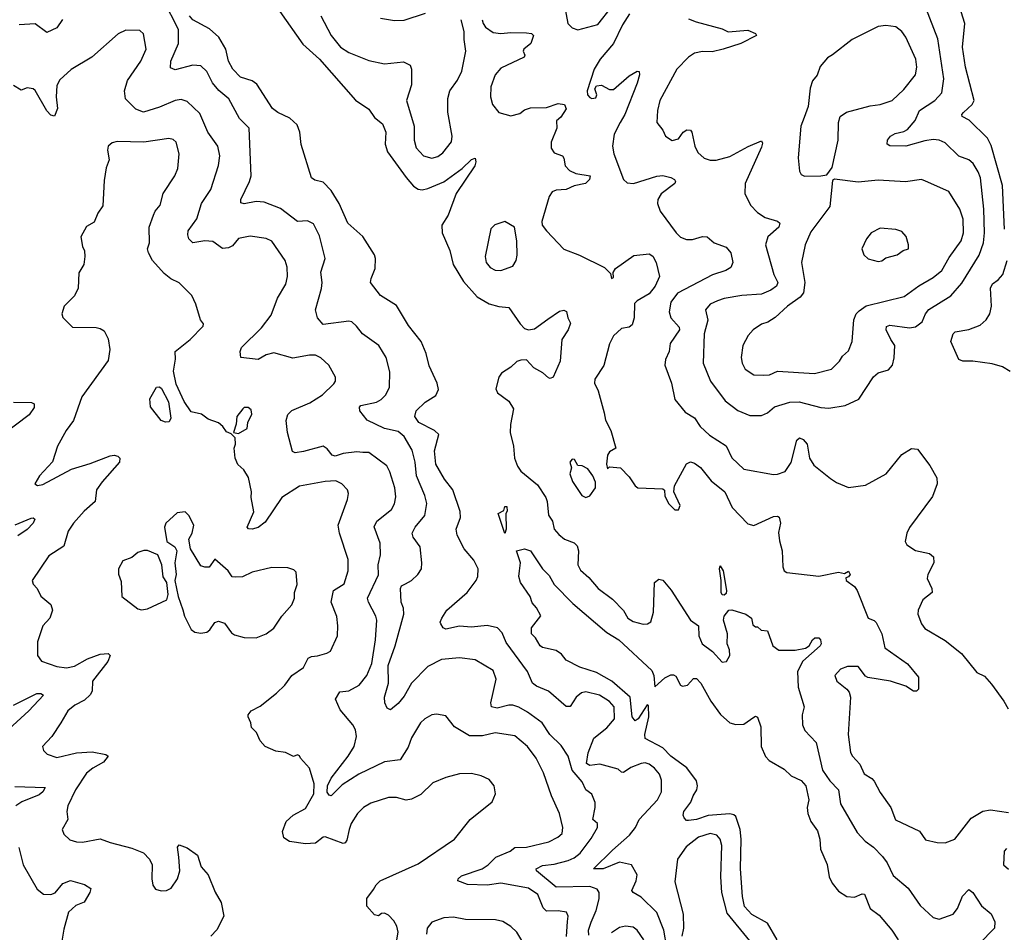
# Model space of a CAD drawing. Extents: x 1550320 to 1685906, y 509093 to 640511.
# Tile 391 of 532: x 1640967 to 1645955, y 603074 to 607695. Entities that reach past the tile are written whole.
import ezdxf

# ---------------------------------------------------------------- set-up
doc = ezdxf.new("R2010")
doc.units = 0

msp = doc.modelspace()

# ---------------------------------------------------------------- linework, layer by layer
at = {"layer": '0CON20XD'}
for points in [[(1643849.9, 603059.9), (1643848.9, 603085), (1643861.6, 603125), (1643887.4, 603185), (1643902.8, 603242.8), (1643902.7, 603275), (1643892.6, 603292.6), (1643855.9, 603305.9), (1643685, 603303.1), (1643584.4, 603385), (1643583.5, 603395), (1643615, 603412.5), (1643675, 603418.1), (1643745, 603436.7), (1643775, 603450.5), (1643805.9, 603475), (1643861.4, 603548.6), (1643894.4, 603604.4), (1643894.2, 603625), (1643870, 603645), (1643882.7, 603705), (1643881.7, 603731.7), (1643865, 603772.5), (1643835, 603796), (1643815.5, 603835), (1643764.8, 603894.8), (1643745.3, 603965), (1643710.5, 604020.5), (1643652.5, 604075), (1643614, 604134), (1643539.3, 604189.3), (1643495, 604214.6), (1643465, 604224.1), (1643445, 604224.7), (1643385, 604208.2), (1643357.5, 604215), (1643354.5, 604235), (1643381.1, 604355), (1643365, 604400), (1643275, 604453.1), (1643195, 604464.5), (1643103.3, 604455), (1643035, 604420), (1642951.9, 604335), (1642915, 604270), (1642885, 604233.1), (1642845, 604200.8), (1642828.8, 604208.8), (1642816, 604235), (1642814.3, 604264.3), (1642834.6, 604335), (1642834.1, 604425), (1642869.4, 604525), (1642913.2, 604685), (1642911.2, 604715), (1642900, 604745), (1642895.4, 604815), (1642901.9, 604828.1), (1642920.9, 604839.1), (1642951.5, 604855), (1642984.3, 604885), (1643001.9, 604915), (1643004.4, 604945), (1642995.5, 605025), (1642960, 605075), (1642955.4, 605095), (1642971.1, 605125), (1643018.9, 605185), (1643030, 605245), (1643019.2, 605285), (1642976.7, 605385), (1642971.1, 605455), (1642955.3, 605515), (1642915.4, 605585), (1642885, 605610.4), (1642815, 605624.8), (1642726.8, 605666.8), (1642689.8, 605715), (1642687.7, 605732.3), (1642695, 605741.8), (1642775, 605758.2), (1642799, 605771), (1642822.1, 605795), (1642840, 605835), (1642841.4, 605911.4), (1642824, 605984), (1642787.1, 606045), (1642704.2, 606105), (1642673.1, 606143.1), (1642649.2, 606165), (1642635, 606168), (1642505, 606152.3), (1642476, 606185), (1642465.9, 606225.9), (1642496, 606334), (1642499.1, 606365), (1642493.2, 606416.8), (1642514.4, 606485), (1642485, 606600), (1642455, 606662), (1642425, 606675.7), (1642375, 606673.3), (1642289, 606739), (1642205, 606771.2), (1642165, 606774.6), (1642105, 606762.9), (1642087.7, 606767.7), (1642086.9, 606785), (1642131.2, 606875), (1642139.6, 606905), (1642129.2, 607145), (1642080.9, 607195), (1642026.4, 607295), (1641976.6, 607336.6), (1641943.2, 607375), (1641915, 607433.1), (1641885, 607461.1), (1641845, 607463.8), (1641755, 607440.5), (1641730.3, 607450.3), (1641732.9, 607485), (1641770.9, 607575), (1641772.1, 607645), (1641695.9, 607795)], [(1643722.7, 607785), (1643742.9, 607675), (1643765, 607652.9), (1643795, 607643.1), (1643895, 607671.4), (1643965, 607757.5)], [(1643999.4, 603899.4), (1643905, 603924.8), (1643855, 603918.8), (1643838.3, 603928.3), (1643847.4, 603982.6), (1643875, 604056.7), (1643941.2, 604108.8), (1643980.4, 604155), (1643978.2, 604215), (1643955, 604243.1), (1643904.2, 604275), (1643835, 604292.1), (1643813.7, 604286.4), (1643785.6, 604265), (1643755, 604217.5), (1643735, 604217.1), (1643645, 604294.5), (1643585, 604320.4), (1643565, 604335.6), (1643540, 604395), (1643431, 604541), (1643410.5, 604590.5), (1643388.2, 604615), (1643335, 604628.2), (1643255, 604618.5), (1643195, 604623.8), (1643125, 604608.6), (1643112, 604615), (1643100, 604635), (1643097.5, 604645), (1643105.4, 604664.6), (1643130.8, 604705), (1643234.4, 604795), (1643280, 604855), (1643288.1, 604875), (1643289.4, 604915), (1643267.6, 604957.6), (1643218.6, 605015), (1643182.5, 605085), (1643178.5, 605115), (1643200.6, 605175), (1643198.5, 605205), (1643162, 605315), (1643118.3, 605368.3), (1643074.8, 605445), (1643068.2, 605511.8), (1643090, 605595), (1643068.9, 605615), (1642989.4, 605655), (1642968.6, 605685), (1642975.7, 605714.3), (1643021.7, 605758.3), (1643075, 605792), (1643087.9, 605822.1), (1643081.1, 605855), (1643041.5, 605941.5), (1643025.8, 606005), (1643000.3, 606065), (1642936.3, 606146.3), (1642875, 606247.5), (1642795, 606298.2), (1642744.3, 606364.3), (1642746.9, 606385), (1642768.5, 606435), (1642770, 606485), (1642763.8, 606505), (1642705, 606597.4), (1642629.4, 606665), (1642585.3, 606765), (1642545, 606830.4), (1642505, 606872.9), (1642461.7, 606881.7), (1642444.5, 606894.5), (1642392.4, 607062.4), (1642386.1, 607126.1), (1642372.6, 607162.6), (1642335, 607197.1), (1642274.4, 607225), (1642247.5, 607245), (1642168.2, 607368.2), (1642144.6, 607384.6), (1642085, 607403.5), (1642047.5, 607445), (1642025.5, 607485), (1642011.3, 607545), (1641975.8, 607605.8), (1641928.5, 607648.5), (1641845, 607693.7), (1641826.7, 607715)], [(1642285, 607736), (1642400.6, 607570.6), (1642485, 607495.4), (1642668.2, 607288.2), (1642735, 607242.5), (1642765, 607200), (1642805, 607168.1), (1642821.1, 607125), (1642818.8, 607065), (1642830.3, 607025), (1642925.6, 606895.6), (1642962.4, 606852.4), (1642985, 606836.2), (1643005, 606833.1), (1643035, 606839.5), (1643115.9, 606874.1), (1643207.9, 606942.1), (1643255, 606986.7), (1643275, 606993.3), (1643278.1, 606975), (1643272, 606955), (1643178.1, 606815), (1643137.5, 606705), (1643105.4, 606655), (1643107.7, 606615), (1643145.9, 606525.9), (1643163.6, 606455), (1643215, 606368.8), (1643285, 606291.1), (1643345, 606256.2), (1643395, 606242.7), (1643445, 606238.1), (1643502.5, 606155), (1643525, 606132), (1643545, 606124.4), (1643575, 606129.5), (1643641.8, 606178.2), (1643701.7, 606218.3), (1643723.3, 606223.3), (1643737, 606217), (1643743.3, 606185), (1643757.6, 606157.6), (1643745.5, 606125), (1643712.5, 606075), (1643704.3, 605965.7), (1643670, 605885), (1643655, 605878.8), (1643645, 605882), (1643617.6, 605907.6), (1643572.2, 605932.2), (1643535, 605972.5), (1643505, 605971.6), (1643485, 605963.4), (1643455, 605935.2), (1643408.3, 605905), (1643394, 605885), (1643378.9, 605825), (1643388.1, 605805), (1643444.1, 605764.1), (1643468.9, 605725), (1643452.6, 605645), (1643450.8, 605605), (1643468.5, 605535), (1643473.6, 605475), (1643489.4, 605435), (1643505, 605409.6), (1643590.4, 605340.4), (1643632.1, 605275), (1643639.3, 605255), (1643646.2, 605186.2), (1643665.7, 605155), (1643674.2, 605115), (1643698.6, 605088.6), (1643726.2, 605065), (1643775.4, 605045.4), (1643791.1, 605031.1), (1643798.5, 605005), (1643794.4, 604935), (1643807.2, 604907.2), (1643850.6, 604870.6), (1643897.5, 604815), (1643970.5, 604760.5), (1644025, 604702.9), (1644048.1, 604665), (1644075, 604648.2), (1644125.7, 604634.3), (1644147.5, 604635), (1644163.5, 604646.5), (1644178.2, 604695), (1644183.1, 604845), (1644205, 604861.4), (1644225, 604857.1), (1644266.9, 604806.9), (1644364.7, 604654.7), (1644405, 604626.2), (1644406.5, 604575), (1644424.4, 604535), (1644476.2, 604495), (1644525, 604441.2), (1644546.7, 604445), (1644564, 604475), (1644562, 604505), (1644551.1, 604535), (1644553.1, 604585), (1644532.5, 604655), (1644536, 604675), (1644560, 604705), (1644575, 604706.2), (1644645, 604684), (1644673.3, 604665), (1644680.7, 604630.7), (1644695, 604620), (1644705, 604620), (1644723, 604603), (1644755, 604600), (1644782.7, 604525), (1644811.7, 604501.7), (1644895, 604502.5), (1644947.2, 604512.8), (1644966, 604524), (1644982.7, 604555), (1644995, 604564.6), (1645015, 604565.6), (1645024.2, 604555), (1645027.1, 604535), (1645021.1, 604525), (1644933.2, 604446.8), (1644907.4, 604395), (1644910.3, 604315), (1644940.5, 604215), (1644930, 604175), (1644932, 604125), (1644944.2, 604095), (1645001.5, 604035), (1645033.1, 603895), (1645070.1, 603840.1), (1645114.4, 603795), (1645125, 603723.8), (1645209.2, 603579.2), (1645249.2, 603535), (1645292.5, 603505), (1645337.4, 603457.4), (1645360.5, 603425), (1645391.2, 603361.2), (1645467.3, 603297.3), (1645528.9, 603208.9), (1645595, 603148), (1645625, 603140), (1645695, 603165.8), (1645717.5, 603195), (1645743, 603257), (1645775, 603290), (1645795, 603275.8), (1645838.2, 603208.2), (1645888.1, 603168.1), (1645906.6, 603126.6), (1645904.7, 603095), (1645826.4, 603015)], [(1642492.1, 607715), (1642545.5, 607615), (1642592.2, 607555), (1642635, 607528.8), (1642735, 607487.5), (1642815, 607471.9), (1642911.5, 607481.5), (1642945.7, 607465), (1642951.9, 607445), (1642952.5, 607365), (1642925.7, 607285), (1642965.8, 607155), (1642964.5, 607085), (1642976.2, 607046.2), (1643012, 607005), (1643055, 606994.5), (1643085, 607002.7), (1643109.9, 607020.1), (1643153.7, 607076.3), (1643157.3, 607105), (1643136.4, 607226.4), (1643135.5, 607295.5), (1643146.2, 607335), (1643185, 607388.6), (1643207.3, 607435), (1643226.7, 607535), (1643217.8, 607595), (1643219.4, 607635), (1643204.2, 607695)], [(1642795, 607702.5), (1642865, 607690), (1642915, 607693.1), (1643022.5, 607727.5)], [(1644056.5, 607725), (1644021.1, 607668.9), (1643975.5, 607575), (1643906.7, 607495), (1643877.1, 607445), (1643841.2, 607335), (1643844, 607315), (1643855, 607301.2), (1643865, 607296.7), (1643885, 607300), (1643891.2, 607315), (1643880, 607345), (1643889.7, 607360.3), (1643915, 607363.5), (1643955, 607341.8), (1643975, 607341.1), (1644055, 607410), (1644095, 607433.8), (1644105, 607432.5), (1644107.5, 607415), (1644095, 607373.8), (1644031.8, 607215), (1644009.2, 607175), (1643979.1, 607115), (1643969.6, 607055), (1643976.4, 607015), (1644026, 606885), (1644045, 606869.2), (1644075.9, 606865.9), (1644195, 606901.8), (1644225, 606905.5), (1644265, 606895.7), (1644283.3, 606885), (1644288.8, 606875), (1644286, 606865), (1644216.6, 606813.4), (1644200, 606785), (1644198.1, 606765), (1644211.4, 606725), (1644292, 606615), (1644313.8, 606593.8), (1644345, 606581.1), (1644375, 606581.5), (1644425, 606596.7), (1644450, 606595), (1644485, 606564.2), (1644545, 606542.9), (1644569.1, 606515), (1644580, 606465), (1644569.7, 606440.3), (1644543.8, 606425), (1644477.3, 606402.7), (1644299.3, 606310.7), (1644265.3, 606265), (1644256.8, 606215), (1644265.4, 606185), (1644307.4, 606137.4), (1644309.1, 606125), (1644262.2, 606055), (1644256.7, 606015), (1644238.9, 605975), (1644235.6, 605945), (1644268.1, 605855), (1644285, 605771.2), (1644338.1, 605708.1), (1644385, 605678.6), (1644414.4, 605635), (1644461.3, 605591.3), (1644545, 605536.5), (1644575, 605477.1), (1644635, 605419.6), (1644785, 605392.2), (1644805, 605392.9), (1644845, 605407.1), (1644875, 605452), (1644903.6, 605565), (1644917.3, 605577.3), (1644935, 605569.2), (1644956.7, 605545), (1644968.5, 605475), (1644989.6, 605439.6), (1645075, 605372.5), (1645105, 605352), (1645165, 605326), (1645252.3, 605337.7), (1645356.7, 605395), (1645435, 605493.8), (1645485, 605523.8), (1645515, 605520), (1645577.6, 605437.6), (1645612, 605375), (1645614.2, 605345), (1645590.2, 605279.8), (1645475, 605123.8), (1645461.1, 605095), (1645452.7, 605052.7), (1645460, 605035), (1645505, 605007.5), (1645575, 604992.2), (1645595.6, 604975), (1645597.5, 604945), (1645567.8, 604885), (1645564.4, 604865), (1645588.1, 604815), (1645588.6, 604795), (1645542, 604758), (1645518, 604705), (1645516, 604685), (1645535.5, 604635.5), (1645552.8, 604612.8), (1645655, 604550.6), (1645737.5, 604485), (1645815, 604389.2), (1645855, 604371.2), (1645890.5, 604330.5), (1645952.5, 604245), (1645974.2, 604205)], [(1644355, 607700), (1644393.6, 607683.6), (1644525, 607647.9), (1644555, 607633.1), (1644655, 607641.9), (1644693.8, 607625), (1644698.8, 607615), (1644620, 607575), (1644530, 607545), (1644475, 607532.1), (1644425, 607533.6), (1644385, 607525.4), (1644355, 607505.5), (1644295.5, 607445), (1644210.5, 607285), (1644197.5, 607235), (1644194.5, 607175), (1644224.2, 607135), (1644238, 607105), (1644272.8, 607082.8), (1644305, 607091.5), (1644327.5, 607125), (1644347.1, 607137.1), (1644365, 607135.8), (1644371.9, 607125), (1644386.7, 607055), (1644402, 607022), (1644435, 606994.2), (1644465, 606982.9), (1644495, 606984.4), (1644565, 607002.2), (1644657.1, 607052.9), (1644725, 607081.2), (1644729.4, 607069.4), (1644725, 607048.8), (1644642.2, 606865), (1644640, 606815), (1644669.4, 606755), (1644705, 606719.4), (1644744, 606694), (1644805.5, 606675.5), (1644818, 606665), (1644813.1, 606645), (1644757.1, 606595), (1644745.6, 606555), (1644787.7, 606405), (1644807.3, 606365), (1644800.9, 606345), (1644771.9, 606325), (1644725, 606305.9), (1644625, 606297.7), (1644535, 606283.8), (1644502, 606272), (1644465, 606254.4), (1644440.6, 606225), (1644453, 606173), (1644434, 606105), (1644428.8, 605955), (1644466.2, 605865), (1644540, 605765), (1644605, 605716.5), (1644665, 605690.9), (1644725, 605690), (1644755, 605704.4), (1644790.8, 605735), (1644867.5, 605757.5), (1644915, 605759.5), (1645025, 605730.8), (1645065, 605728.5), (1645149.1, 605740.9), (1645217.4, 605772.6), (1645292.8, 605887.2), (1645315, 605907.5), (1645368.3, 605921.7), (1645387.5, 605945), (1645397, 605983), (1645400.6, 606045), (1645379.1, 606075), (1645355.5, 606125), (1645357.9, 606142.1), (1645375, 606148.7), (1645475, 606134.2), (1645505, 606139.2), (1645538.5, 606165), (1645556.1, 606205), (1645573, 606227), (1645683.8, 606296.2), (1645738.7, 606361.3), (1645827.7, 606502.3), (1645849.5, 606565), (1645854.2, 606615), (1645851.1, 606735), (1645833.6, 606893.6), (1645822.9, 606925), (1645797.4, 606967.4), (1645775, 606984.5), (1645724.7, 607004.7), (1645655, 607071.4), (1645625, 607085.5), (1645595, 607088.8), (1645552.2, 607082.2), (1645455, 607053.9), (1645375, 607055.8), (1645361.2, 607065), (1645362.5, 607085), (1645377.5, 607105), (1645402, 607118), (1645445, 607128), (1645465, 607139.6), (1645502.6, 607185), (1645525.4, 607235), (1645601.9, 607285), (1645637.3, 607325), (1645647.8, 607395), (1645618.3, 607598.3), (1645556.7, 607755)], [(1645955.9, 606635), (1645944.8, 606855), (1645887.7, 607057.7), (1645869.5, 607095), (1645776.6, 607186.6), (1645741.4, 607205), (1645740, 607215), (1645747.3, 607225), (1645791.5, 607265), (1645801.8, 607285), (1645758.4, 607455), (1645742.4, 607555), (1645754.3, 607675), (1645735.2, 607735.2)], [(1641184.6, 607695.4), (1641155, 607653.8), (1641105, 607630), (1641045, 607673.6), (1640965, 607669.2)], [(1643309.5, 607695), (1643314.5, 607675), (1643327.4, 607657.4), (1643365, 607630.6), (1643405, 607624.4), (1643455, 607630), (1643535, 607628), (1643560, 607625), (1643570, 607615), (1643555.6, 607574.4), (1643520, 607545), (1643516.7, 607535), (1643526.7, 607515), (1643522.5, 607505), (1643405, 607450), (1643375, 607416), (1643353.8, 607355), (1643352.7, 607305), (1643361.5, 607265), (1643395, 607224.5), (1643455, 607208.5), (1643499.8, 607220.2), (1643525, 607238.8), (1643555, 607248.8), (1643635, 607251.1), (1643695, 607270.4), (1643726.2, 607266.2), (1643735, 607243.8), (1643708.1, 607201.9), (1643687, 607183), (1643687.5, 607145), (1643660, 607075), (1643660, 607045), (1643675, 607020), (1643716.7, 607005), (1643724, 606994), (1643730.8, 606955), (1643751.3, 606931.3), (1643785, 606915.8), (1643856, 606905), (1643853.3, 606885), (1643833.9, 606866.1), (1643775, 606853.1), (1643735, 606834.4), (1643685, 606831.4), (1643665, 606824), (1643649.7, 606800.3), (1643612.3, 606672.3), (1643613.8, 606655), (1643635.8, 606625), (1643722.6, 606532.6), (1643803.1, 606503.1), (1643929.5, 606439.5), (1643959.7, 606409.7), (1643965, 606384.3), (1643975, 606390), (1643973.8, 606415), (1643985.6, 606435), (1644078.3, 606501.7), (1644155, 606510), (1644175, 606497.5), (1644191.4, 606465), (1644207.3, 606395), (1644186.7, 606345), (1644155, 606306.4), (1644095, 606272), (1644081.7, 606258.3), (1644079.5, 606185), (1644070, 606150), (1644055, 606138), (1644015, 606131.4), (1643975, 606094), (1643955, 606053.3), (1643926.2, 605943.8), (1643880, 605875), (1643879.4, 605855), (1643897.1, 605815), (1643928.5, 605705), (1643935, 605666.7), (1643962, 605615), (1643987.5, 605525), (1643955, 605507.5), (1643945, 605490), (1643940, 605445), (1643945, 605420), (1643955, 605430), (1644010, 605425), (1644055, 605380), (1644084, 605335), (1644097.5, 605325), (1644225, 605320), (1644232.5, 605312.5), (1644235, 605282.5), (1644255, 605243.3), (1644285, 605213.3), (1644305, 605213.3), (1644313.3, 605235), (1644280, 605305), (1644284, 605335), (1644345, 605446.2), (1644364.2, 605455.8), (1644385, 605450), (1644415, 605427.5), (1644470.3, 605360.3), (1644539.4, 605305), (1644575.6, 605225), (1644655, 605142.5), (1644685, 605133.3), (1644785, 605180), (1644805, 605181.4), (1644815, 605176), (1644821.4, 605145), (1644811.3, 605098.7), (1644815.5, 605055.5)], [(1644943.3, 606903.3), (1645025, 606903.8), (1645055, 606910), (1645083.3, 606946.7), (1645113.1, 607085), (1645114, 607175), (1645123.3, 607205), (1645155, 607227.5), (1645275, 607258.6), (1645325, 607265.6), (1645386, 607285), (1645445, 607341.9), (1645504.5, 607415), (1645511.5, 607455), (1645506.4, 607495), (1645455, 607605.8), (1645435, 607635.7), (1645405, 607658.9), (1645355, 607665.5), (1645315, 607660), (1645183.3, 607595), (1645085, 607516.2), (1645058.3, 607501.7), (1645021.7, 607458.3), (1645005.9, 607414.1), (1644983.3, 607385), (1644971.2, 607348.8), (1644960.8, 607255), (1644940.5, 607199.5), (1644923.3, 607155), (1644911.1, 606995), (1644917.3, 606927.3), (1644925, 606911.2), (1644943.3, 606903.3)], [(1642705, 605504.1), (1642675, 605507.2), (1642605, 605499.1), (1642565, 605485.4), (1642550.8, 605490.7), (1642525, 605522.3), (1642505, 605535.9), (1642405, 605509), (1642362.4, 605502.4), (1642348.9, 605508.9), (1642323.5, 605605), (1642316.2, 605665), (1642324.8, 605695.2), (1642345, 605715.4), (1642436.2, 605755), (1642501.2, 605795), (1642558.8, 605851.2), (1642566.2, 605865), (1642566.2, 605885), (1642533.8, 605945), (1642493.4, 605983.4), (1642465, 605995.6), (1642435, 605996.5), (1642350.7, 605980.7), (1642255, 606008.2), (1642215, 605997.2), (1642175, 605973.9), (1642087.5, 605985), (1642083.3, 606015), (1642090, 606035), (1642191.5, 606135), (1642240.5, 606199.5), (1642273.5, 606285), (1642315.4, 606355), (1642323.5, 606395), (1642321.7, 606441.7), (1642311.9, 606475), (1642245, 606573.1), (1642215, 606587.3), (1642135, 606598.9), (1642075, 606586.9), (1642045, 606550), (1642025, 606540), (1641995, 606536), (1641945, 606571.4), (1641905, 606575.6), (1641845, 606565.7), (1641824.3, 606585), (1641818.1, 606605), (1641820.9, 606625), (1641865, 606687.1), (1641887.5, 606765), (1641935.5, 606835), (1641975, 606956.7), (1641981.8, 607005), (1641970.5, 607055), (1641920.5, 607125), (1641880.3, 607220.3), (1641815, 607281.5), (1641785, 607290.5), (1641753.9, 607286.1), (1641675, 607252.5), (1641595, 607227.5), (1641555, 607241.8), (1641503.9, 607295), (1641497.9, 607335), (1641513.7, 607386.3), (1641581.1, 607485), (1641608.5, 607545), (1641595, 607622.5), (1641575, 607640.8), (1641505, 607641.4), (1641466.4, 607623.6), (1641333.3, 607505), (1641227.8, 607442.2), (1641170.1, 607389.9), (1641155, 607362.5), (1641151.3, 607305), (1641159.1, 607245), (1641143.6, 607206.4), (1641125, 607210.8), (1641104.2, 607234.2), (1641045, 607335.7), (1641035, 607344), (1641005, 607350), (1640975, 607338.8), (1640935, 607362.5)], [(1642874, 603015), (1642884.2, 603075), (1642877.5, 603105), (1642862.3, 603132.3), (1642835, 603160), (1642815, 603171.2), (1642800.5, 603169.5), (1642785, 603157.5), (1642765, 603162.5), (1642726.1, 603206.1), (1642725.8, 603245), (1642759.1, 603290.9), (1642772, 603315), (1642792.5, 603335), (1642985, 603420.5), (1643169.2, 603545), (1643248.5, 603645), (1643360.5, 603735), (1643376.5, 603775), (1643370.6, 603815), (1643345, 603846.9), (1643305, 603865.7), (1643255, 603878.6), (1643195, 603875.6), (1643125, 603857.5), (1643060.1, 603829.9), (1642998.7, 603771.3), (1642952.1, 603747.9), (1642925, 603743.3), (1642875, 603756.5), (1642835, 603756.7), (1642745, 603727.8), (1642709.2, 603705), (1642678.1, 603675), (1642646.7, 603625), (1642636.3, 603593.7), (1642625, 603541.2), (1642615, 603527.5), (1642605, 603524.3), (1642515, 603556.7), (1642504, 603555), (1642465, 603526), (1642415, 603522), (1642333.9, 603533.9), (1642305, 603552.5), (1642298, 603585), (1642316.8, 603635), (1642353, 603667), (1642415, 603701.1), (1642457.6, 603775), (1642459.1, 603825), (1642434.7, 603904.7), (1642388.8, 603955), (1642385, 603967.5), (1642375, 603972.5), (1642353.6, 603963.6), (1642314.1, 603984.1), (1642265, 603991.4), (1642211.2, 604015), (1642185, 604043.3), (1642166.9, 604085), (1642140.7, 604110.7), (1642138.2, 604135), (1642124.4, 604165), (1642124.4, 604175), (1642139.2, 604195), (1642185, 604219.5), (1642268.1, 604285), (1642310.8, 604325), (1642345.8, 604375), (1642404.3, 604415), (1642428.5, 604461.5), (1642445, 604470.4), (1642475.9, 604474.1), (1642523, 604487), (1642541.8, 604498.2), (1642577.5, 604575), (1642579.5, 604625), (1642572.9, 604672.9), (1642544.5, 604745), (1642557.1, 604805), (1642610.9, 604839.1), (1642631.2, 604905), (1642631.4, 604961.4), (1642586.9, 605095), (1642581.1, 605135), (1642627.1, 605265), (1642632, 605295), (1642628, 605315), (1642598.8, 605345), (1642569.1, 605359.1), (1642515, 605357.1), (1642385, 605332.2), (1642295, 605275.5), (1642209.8, 605150.2), (1642175, 605124.3), (1642145, 605115.3), (1642126.2, 605116.2), (1642119.1, 605125), (1642152.6, 605202.6), (1642139.6, 605275), (1642140.8, 605305), (1642127, 605377), (1642101.9, 605415), (1642072.7, 605442.7), (1642058.6, 605475), (1642053.3, 605525), (1642060, 605545), (1642058.3, 605578.3), (1642038.3, 605598.3), (1642015, 605607.5), (1641996.2, 605635), (1641975, 605652.9), (1641922.1, 605672.1), (1641888.2, 605698.2), (1641835, 605709.4), (1641801, 605761), (1641760.2, 605850.2), (1641747, 605915), (1641755.8, 605975.8), (1641754.2, 606015), (1641830, 606075), (1641896.4, 606143.6), (1641897.5, 606155), (1641883.3, 606175), (1641860, 606255), (1641838.6, 606298.6), (1641775, 606362.9), (1641732.2, 606382.2), (1641699.3, 606409.3), (1641639.4, 606475), (1641618.9, 606515), (1641614.4, 606535), (1641624.3, 606565), (1641623.1, 606645), (1641645.6, 606704.4), (1641654.2, 606725), (1641678.6, 606755), (1641693.1, 606815), (1641753.5, 606905), (1641767.8, 606942.2), (1641774.5, 607015), (1641759.4, 607075), (1641745, 607088.6), (1641723.2, 607093.2), (1641595.4, 607074.6), (1641461.4, 607078.6), (1641435, 607071.2), (1641416, 607054), (1641412.5, 607035), (1641420.8, 606985), (1641405.8, 606945), (1641395, 606880), (1641388, 606752), (1641362.5, 606715), (1641345, 606670), (1641305, 606647.5), (1641276.7, 606595), (1641285.8, 606545.8), (1641295.8, 606525), (1641297.5, 606495), (1641292.5, 606455), (1641267.3, 606412.7), (1641263.8, 606335), (1641245, 606297.5), (1641193.3, 606245), (1641180, 606205), (1641185, 606187.5), (1641235, 606137.5), (1641355, 606135.8), (1641375, 606132), (1641395, 606119.2), (1641415, 606078.8), (1641424.6, 606025), (1641415, 605970), (1641281.4, 605785), (1641239.4, 605665), (1641202.9, 605615), (1641159.2, 605535), (1641134.2, 605455.8), (1641067.5, 605385), (1641043.3, 605345), (1641057, 605337), (1641085, 605342), (1641230.3, 605419.7), (1641325, 605447.3), (1641425, 605486.9), (1641445, 605490), (1641464.2, 605484.2), (1641473.8, 605475), (1641472, 605455), (1641384.4, 605355.6), (1641356.4, 605315), (1641349.5, 605255), (1641293.7, 605206.3), (1641239.5, 605145), (1641213.5, 605105), (1641190.3, 605029.7), (1641115, 604980.8), (1641030, 604855), (1641035, 604837.5), (1641056.2, 604815), (1641075, 604776.7), (1641124.2, 604734.2), (1641132.9, 604705), (1641120, 604665), (1641084.5, 604625), (1641056.9, 604545), (1641058, 604475), (1641077.5, 604447.5), (1641155, 604420), (1641205, 604413.5), (1641245, 604421.5), (1641311.3, 604458.7), (1641375, 604482.7), (1641415, 604485.6), (1641425.8, 604475), (1641414.4, 604445), (1641335.3, 604345), (1641333.9, 604295), (1641325, 604276.9), (1641295, 604248.9), (1641246.1, 604223.9), (1641211.2, 604195), (1641175.5, 604134.5), (1641130, 604065), (1641082.5, 604015), (1641087.5, 603995), (1641106.4, 603976.4), (1641155, 603958.6), (1641255, 603981.8), (1641335, 603988.1), (1641403.6, 603973.6), (1641415.6, 603965), (1641392.5, 603935), (1641336.9, 603905), (1641305, 603880), (1641249.4, 603795), (1641211.4, 603715), (1641206.2, 603685), (1641211.2, 603645), (1641182.5, 603595), (1641190.7, 603570.7), (1641221.7, 603541.7), (1641255, 603531.2), (1641285, 603530.8), (1641375, 603547.5), (1641425, 603528.6), (1641535, 603500.6), (1641595, 603475.7), (1641624, 603445), (1641638.8, 603415), (1641636.2, 603345), (1641642.3, 603312.3), (1641655, 603292.5), (1641683.6, 603283.6), (1641710, 603285), (1641735, 603296.7), (1641766.9, 603345), (1641777.8, 603385), (1641772.7, 603455), (1641766.7, 603505), (1641775, 603516.7), (1641815, 603501.2), (1641867.8, 603465), (1641887.1, 603405), (1641921.1, 603365), (1641957, 603277), (1641988.5, 603225), (1642001.4, 603155), (1641965, 603086.7), (1641935.8, 603054.2)], [(1644735, 605894.6), (1644765, 605897.3), (1644805, 605915.4), (1644993.6, 605903.6), (1645078.8, 605925), (1645120, 605965), (1645135, 605991.2), (1645165, 606017.5), (1645184.3, 606065), (1645191.8, 606175), (1645204.6, 606205.4), (1645219.1, 606220.9), (1645255, 606245.4), (1645447, 606293), (1645521.9, 606348.1), (1645595, 606389.1), (1645638.5, 606425), (1645675, 606490.6), (1645735.5, 606575), (1645748.5, 606615), (1645746.9, 606685), (1645730, 606735), (1645674, 606825), (1645555, 606877.5), (1645535, 606885.7), (1645454.4, 606874.4), (1645315, 606882.5), (1645215, 606872.9), (1645095, 606887.5), (1645085, 606880), (1645070.2, 606749.8), (1644975, 606621.4), (1644945.7, 606555.7), (1644926.5, 606465), (1644944.6, 606365), (1644938, 606312), (1644920.1, 606289.9), (1644856.9, 606245), (1644793.8, 606186.2), (1644756.7, 606163.3), (1644725, 606153.3), (1644682.5, 606125), (1644657.5, 606095), (1644630, 606045), (1644621.4, 605985), (1644627.1, 605955), (1644642.5, 605925), (1644685, 605896.9), (1644735, 605894.6)], [(1643405, 606424.4), (1643465, 606446.2), (1643482.5, 606475), (1643487, 606503), (1643485.8, 606575.8), (1643473.9, 606643.9), (1643425, 606672.5), (1643374.3, 606655.7), (1643354.3, 606635.7), (1643325.7, 606495), (1643330, 606465), (1643349.7, 606439.7), (1643375, 606426.9), (1643405, 606424.4)], [(1645315, 606470), (1645335, 606473.3), (1645355, 606488.8), (1645412.5, 606505), (1645443, 606527), (1645470, 606535), (1645470, 606555), (1645457, 606597), (1645435, 606622.5), (1645405, 606632.5), (1645325, 606640), (1645280, 606615), (1645256.7, 606585), (1645233.3, 606535), (1645243.3, 606505), (1645265, 606483.3), (1645315, 606470)], [(1645983.4, 605913.4), (1645945, 605937.9), (1645893, 605953), (1645795, 605966.1), (1645745, 605966.2), (1645724.4, 605975), (1645684, 606065), (1645695.7, 606105), (1645705.5, 606114.5), (1645775, 606125.6), (1645831.7, 606148.3), (1645862.5, 606175), (1645881.4, 606205), (1645889.1, 606245), (1645885, 606336.2), (1645895, 606356.9), (1645923, 606377), (1645946.9, 606405), (1645969.5, 606475)], [(1641705, 605656.7), (1641684, 605665), (1641630.6, 605735), (1641626.7, 605775), (1641660, 605835), (1641675, 605836.7), (1641685, 605827.5), (1641720.5, 605760.5), (1641732.9, 605677.1), (1641725, 605659.2), (1641705, 605656.7)], [(1640935, 605758.8), (1641027.1, 605757.1), (1641039.7, 605749.7), (1641040.8, 605730.8), (1641015, 605694.5), (1640869.2, 605585)], [(1642075, 605600), (1642120, 605625), (1642123.3, 605655), (1642142.3, 605697.7), (1642139.7, 605719.7), (1642125, 605732), (1642105, 605731.2), (1642096.7, 605725), (1642066.7, 605685), (1642063, 605647), (1642050, 605605), (1642075, 605600)], [(1643737.6, 603052.4), (1643741.4, 603128.6), (1643745.6, 603155.6), (1643736.7, 603175), (1643695, 603182.7), (1643635, 603180.5), (1643618.1, 603198.1), (1643591.2, 603265), (1643545, 603296.6), (1643405, 603323.3), (1643335, 603313.1), (1643236.2, 603316.2), (1643186.7, 603335), (1643188, 603345), (1643205, 603359.5), (1643309.2, 603395), (1643340, 603415), (1643378.8, 603455), (1643452, 603485), (1643475, 603502.5), (1643535, 603505.4), (1643647.3, 603532.7), (1643693.6, 603555), (1643714.6, 603575), (1643718.2, 603605), (1643701.2, 603675), (1643660.4, 603765), (1643620.7, 603880.7), (1643583.6, 603956.4), (1643540, 604015), (1643475, 604068.9), (1643375, 604083.1), (1643311.2, 604068.8), (1643245, 604068.8), (1643170, 604115), (1643125, 604170), (1643078.3, 604178.3), (1643055, 604175.8), (1643018.8, 604155), (1642997.5, 604135), (1642952, 604058), (1642935, 604011.2), (1642895, 603947.8), (1642815, 603936.9), (1642685, 603875.3), (1642600.2, 603819.8), (1642545, 603764.4), (1642535, 603767.5), (1642525, 603783.3), (1642526.9, 603815), (1642545.4, 603855), (1642630.7, 603965), (1642661.8, 604015), (1642673.1, 604065), (1642668.9, 604098.9), (1642654.2, 604125), (1642590.5, 604200.5), (1642567.1, 604255), (1642588.6, 604291.4), (1642635, 604296.2), (1642686.4, 604325), (1642725.4, 604375), (1642750.8, 604435), (1642770, 604555), (1642775.5, 604655), (1642771.8, 604675), (1642734.4, 604745), (1642729.5, 604765), (1642785, 604883.8), (1642782.2, 604935), (1642794.6, 604985), (1642793.1, 605045), (1642763.3, 605126.7), (1642776.9, 605155), (1642850, 605215), (1642865, 605243.3), (1642871.7, 605278.3), (1642866.9, 605325), (1642842.5, 605405), (1642826.3, 605436.4), (1642735, 605502.7), (1642705, 605504.1)], [(1643835, 605276), (1643855, 605284), (1643883.3, 605325), (1643883, 605353), (1643870, 605385), (1643845, 605420), (1643816.4, 605436.4), (1643795, 605437.5), (1643777.7, 605467.7), (1643765, 605470), (1643753.8, 605455), (1643762.5, 605425), (1643753.8, 605395), (1643767.3, 605357.3), (1643815, 605286), (1643835, 605276)], [(1643425, 605094), (1643390, 605195), (1643420, 605210), (1643425, 605230), (1643435, 605230), (1643437, 605207), (1643430, 605195), (1643432, 605115), (1643425, 605094)], [(1640943.6, 605136.4), (1641025, 605171.1), (1641035, 605172.5), (1641044, 605165), (1641035.5, 605145), (1641005, 605113.8), (1640958.3, 605081.7)], [(1642165, 604564.2), (1642215, 604586), (1642255, 604614), (1642294.6, 604675.4), (1642345, 604731.2), (1642358.6, 604765), (1642359.2, 604795), (1642371.9, 604835), (1642367.6, 604897.6), (1642355, 604910), (1642325, 604919.5), (1642245, 604921.4), (1642145, 604897.1), (1642095, 604874.2), (1642062, 604872), (1642043.8, 604873.8), (1642023.9, 604903.9), (1641955, 604962.5), (1641927, 604923), (1641905, 604922.5), (1641885, 604930), (1641832.5, 605015), (1641823.8, 605065), (1641841.2, 605095), (1641849.2, 605135), (1641823.3, 605185), (1641805, 605202.5), (1641765, 605197.5), (1641706.7, 605145), (1641700, 605125), (1641712.7, 605052.7), (1641752.5, 605025), (1641762.5, 605005), (1641753.8, 604945), (1641760, 604885), (1641752.5, 604855), (1641769.2, 604775), (1641793.6, 604706.4), (1641802, 604675), (1641835, 604606.7), (1641854.2, 604594.2), (1641885, 604588.8), (1641915, 604593.8), (1641930, 604605), (1641955, 604643.3), (1641975, 604650), (1642005, 604640), (1642040.7, 604590.7), (1642055, 604580.8), (1642105, 604567.1), (1642165, 604564.2)], [(1644815.5, 605055.5), (1644828.6, 605005), (1644832.5, 604925), (1644838.8, 604905), (1644852.5, 604895), (1645015, 604877.5), (1645115, 604897.5), (1645145, 604890), (1645165, 604902.5), (1645173.3, 604885), (1645165, 604873.3), (1645151.7, 604868.3), (1645153.3, 604855), (1645196, 604825), (1645210, 604805), (1645264.3, 604665), (1645295, 604653.1), (1645305, 604642.5), (1645333.5, 604585), (1645348.8, 604515), (1645463.4, 604433.4), (1645519.2, 604365), (1645520, 604305), (1645510, 604295), (1645495, 604294.4), (1645455, 604320), (1645377.5, 604345), (1645263.3, 604363.3), (1645250.9, 604370.9), (1645215, 604420.5), (1645160.2, 604419.8), (1645124.5, 604405.5), (1645096.2, 604375), (1645106.2, 604345), (1645156.2, 604305), (1645169.1, 604289.1), (1645175.6, 604265), (1645164.5, 604075), (1645175.4, 603985), (1645185.3, 603965.3), (1645223.1, 603925), (1645245, 603876), (1645283.1, 603853.1), (1645295, 603839.2), (1645325, 603782), (1645379.5, 603705), (1645404, 603644), (1645525, 603585.8), (1645555, 603541.9), (1645615, 603529.2), (1645655, 603527.5), (1645704.2, 603545), (1645787.4, 603652.6), (1645845, 603687.1), (1645884.4, 603694.4), (1645975, 603680.8)], [(1641585, 604706.2), (1641615, 604712), (1641713, 604757), (1641720, 604785), (1641713.3, 604845), (1641693.6, 604873.6), (1641687.5, 604935), (1641666.2, 604985), (1641615, 605006.7), (1641596.4, 605006.4), (1641565, 604996.7), (1641535, 604972.5), (1641490, 604955), (1641467.5, 604915), (1641467, 604887), (1641480.7, 604850.7), (1641484.2, 604774.2), (1641565, 604711.2), (1641585, 604706.2)], [(1644395, 603840.6), (1644346, 603906), (1644265, 603966.4), (1644225, 604007.4), (1644135.5, 604055), (1644133.2, 604075), (1644153.6, 604165), (1644151.7, 604221.7), (1644145, 604226), (1644100.5, 604155), (1644084, 604145), (1644070.3, 604165), (1644058.7, 604265), (1643965.9, 604345.9), (1643889.6, 604389.6), (1643805, 604415.7), (1643735, 604451.2), (1643711.7, 604481.7), (1643685, 604500.8), (1643615, 604516.7), (1643604.1, 604524.1), (1643580, 604565), (1643560, 604585), (1643560, 604615), (1643606.4, 604676.4), (1643585, 604717.5), (1643562.3, 604742.3), (1643553.3, 604775), (1643503.8, 604845), (1643495.7, 604875.7), (1643498.9, 604905), (1643504.2, 604945), (1643484, 605005), (1643525, 605015.6), (1643555, 605006.2), (1643615.8, 604915), (1643649.8, 604879.8), (1643674.4, 604835), (1643768.4, 604738.4), (1643942, 604592), (1644002.2, 604555), (1644169.7, 604399.8), (1644180, 604375), (1644185, 604317.5), (1644235, 604362.5), (1644265, 604377.5), (1644278.3, 604378.3), (1644290.9, 604370.9), (1644314, 604325), (1644325, 604320), (1644350, 604325), (1644380.9, 604359.1), (1644395, 604359.2), (1644417.7, 604335), (1644467.3, 604245), (1644516.6, 604176.6), (1644564, 604134), (1644595, 604125.3), (1644635, 604128.2), (1644685, 604163.3), (1644695, 604167.5), (1644705, 604162.5), (1644720.8, 604115), (1644722.5, 604015), (1644745, 603964.2), (1644764.2, 603944.2), (1644839.9, 603899.9), (1644875.7, 603865.7), (1644925, 603843.3), (1644948.8, 603815), (1644963.8, 603745), (1644955.3, 603705), (1644958.7, 603675), (1644974.6, 603635), (1645008.2, 603588.2), (1645019.6, 603545), (1645022.7, 603495), (1645057.6, 603417.6), (1645068.2, 603355), (1645083.1, 603323.1), (1645115, 603282.5), (1645156.2, 603255), (1645195, 603251.8), (1645235, 603268.1), (1645246.5, 603266.5), (1645275.6, 603195), (1645320.4, 603160.4), (1645384.8, 603084.8), (1645416.4, 603035)], [(1644535, 604781.5), (1644525, 604783.3), (1644520, 604795), (1644521.1, 604855), (1644511.4, 604915), (1644515, 604930), (1644530, 604905), (1644547.5, 604805), (1644545, 604790), (1644535, 604781.5)], [(1640935, 604224.7), (1641053.6, 604283.6), (1641073.7, 604283.7), (1641087.5, 604275), (1641013.5, 604195), (1640872.1, 604065)], [(1644245, 602996.7), (1644230.5, 603085), (1644194.8, 603174.8), (1644115, 603252.3), (1644073.8, 603275), (1644067.5, 603285), (1644089.5, 603335), (1644094.5, 603365), (1644065.6, 603415), (1644005, 603428.6), (1643922, 603395), (1643874.5, 603394.5), (1643969.9, 603490.1), (1644056.5, 603565), (1644087.1, 603605), (1644105.8, 603645), (1644198.6, 603745), (1644217.5, 603785), (1644218.9, 603845), (1644207.3, 603875), (1644183.3, 603905), (1644155, 603925.5), (1644135, 603932.1), (1644115, 603929.1), (1644062.3, 603907.7), (1644025, 603883.3), (1644015, 603884.3), (1643999.4, 603899.4)], [(1644803.5, 603035), (1644755, 603119.7), (1644675, 603164.3), (1644638.4, 603205), (1644628.4, 603255), (1644618.1, 603395), (1644621.5, 603545), (1644617, 603595), (1644595, 603660.5), (1644585, 603669.3), (1644563.5, 603673.5), (1644455.3, 603664.8), (1644395, 603645.4), (1644355, 603640), (1644345, 603640), (1644333, 603653), (1644327.7, 603667.7), (1644331.9, 603685), (1644367.5, 603732.5), (1644377.8, 603765), (1644396.8, 603795), (1644400.6, 603815), (1644395, 603840.6)], [(1640942.9, 603812.9), (1641096.6, 603806.6), (1641083.8, 603785), (1641065, 603770), (1640978.6, 603735), (1640947.8, 603715)], [(1644665, 603030.8), (1644551.2, 603171.2), (1644524.5, 603275), (1644518.5, 603355), (1644524.1, 603514.1), (1644515.4, 603545), (1644497.8, 603565), (1644465, 603574.2), (1644405, 603555.8), (1644343.1, 603506.9), (1644299.6, 603445), (1644285, 603330), (1644328.1, 603165), (1644330, 603095), (1644320.8, 603055)], [(1640963.6, 603503.6), (1640985.3, 603415.3), (1641055, 603292.9), (1641087.4, 603267.4), (1641125.3, 603264.7), (1641146.2, 603273.8), (1641185, 603321.2), (1641225, 603335.4), (1641295.4, 603315.4), (1641327.5, 603295), (1641323.3, 603275), (1641293.2, 603226.8), (1641251.1, 603208.9), (1641214.4, 603175), (1641190.6, 603089.4), (1641181.1, 603028.9)], [(1645965, 603498.8), (1645953.8, 603485), (1645950, 603415), (1645975, 603393.8)], [(1643532.5, 602995), (1643485.8, 603075), (1643455, 603104), (1643415, 603128), (1643377, 603137), (1643225, 603138.6), (1643165, 603150.8), (1643115, 603147.5), (1643055.5, 603124.5), (1643031.1, 603095), (1643027.7, 603065)], [(1644128.8, 603035), (1644095.6, 603085), (1644075, 603099.4), (1644035, 603105.5), (1644005, 603097.5), (1643965, 603071.5)]]:
    msp.add_lwpolyline(points, dxfattribs=at)

doc.saveas('drawing.dxf')
